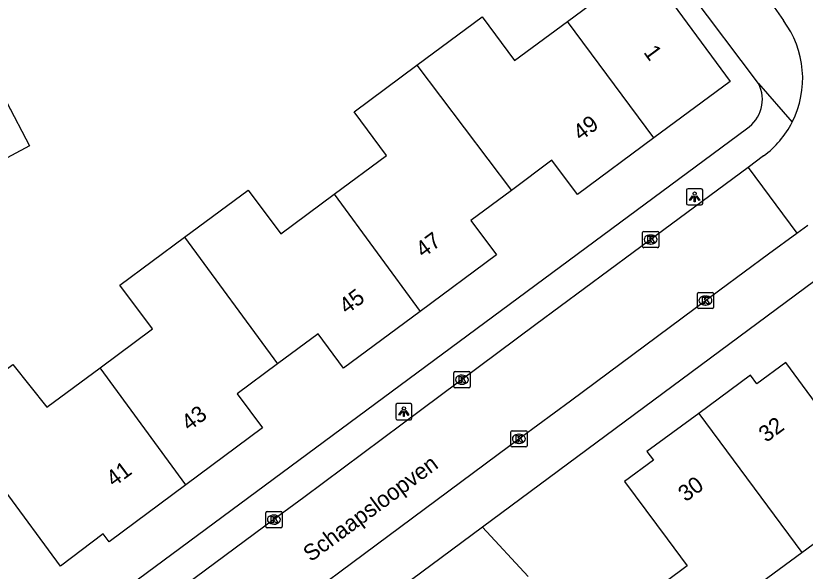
# Model space of a CAD drawing. Extents: x 163427 to 164190, y 380331 to 381641.
# Drawn here: x 163700.44 to 163749.17, y 381138.3 to 381172.58 of the extents above; entities that cross this region are included whole.
import ezdxf

# ---------------------------------------------------------------- set-up
doc = ezdxf.new("R2010")
doc.units = 0
for name, color, linetype in [('IMGEO_Groenvoorziening', 7, 'Continuous'), ('IMGEO_Hek', 7, 'Continuous'), ('IMGEO_Kolk', 7, 'Continuous'), ('IMGEO_Lichtpunt', 7, 'Continuous'), ('IMGEO_Openbare_ruimte_label', 7, 'Continuous'), ('IMGEO_Pand', 7, 'Continuous'), ('IMGEO_Pand_nummerreeks', 7, 'Continuous'), ('IMGEO_Rijbaan_lokaal_open', 7, 'Continuous'), ('IMGEO_Voetpad_open', 7, 'Continuous')]:
    doc.layers.add(name, color=color, linetype=linetype)

msp = doc.modelspace()

# ---------------------------------------------------------------- linework, layer by layer
at = {"layer": 'IMGEO_Groenvoorziening'}
msp.add_lwpolyline([(163732.072, 381137.976), (163729.251, 381141.015)], dxfattribs=at)
at = {"layer": 'IMGEO_Hek'}
msp.add_lwpolyline([(163732.072, 381137.976), (163729.251, 381141.015)], dxfattribs=at)
at = {"layer": 'IMGEO_Kolk'}
for p, q in [((163739.202, 381159.267), (163740.054, 381159.267)), ((163739.127, 381158.341), (163739.127, 381159.193)), ((163739.615, 381159.047), (163739.64, 381159.047)), ((163740.128, 381159.193), (163740.128, 381158.341)), ((163740.054, 381158.267), (163739.202, 381158.267)), ((163739.638, 381158.487), (163739.613, 381158.487)), ((163742.512, 381154.577), (163742.512, 381155.429)), ((163742.587, 381155.503), (163743.439, 381155.503)), ((163743.513, 381155.429), (163743.513, 381154.577)), ((163743, 381155.283), (163743.025, 381155.283)), ((163743.439, 381154.503), (163742.587, 381154.503)), ((163743.023, 381154.723), (163742.998, 381154.723)), ((163727.482, 381149.691), (163727.482, 381150.543)), ((163727.557, 381150.617), (163728.409, 381150.617)), ((163728.483, 381150.543), (163728.483, 381149.691)), ((163727.97, 381150.397), (163727.995, 381150.397)), ((163728.409, 381149.617), (163727.557, 381149.617)), ((163727.993, 381149.837), (163727.968, 381149.837)), ((163730.998, 381146.042), (163730.998, 381146.894)), ((163731.073, 381146.968), (163731.925, 381146.968)), ((163731.486, 381146.748), (163731.511, 381146.748)), ((163731.999, 381146.894), (163731.999, 381146.042)), ((163731.509, 381146.188), (163731.484, 381146.188)), ((163731.925, 381145.968), (163731.073, 381145.968)), ((163715.876, 381141.055), (163715.876, 381141.907)), ((163715.951, 381141.981), (163716.803, 381141.981)), ((163716.364, 381141.761), (163716.389, 381141.761)), ((163716.877, 381141.907), (163716.877, 381141.055)), ((163716.387, 381141.201), (163716.362, 381141.201)), ((163716.803, 381140.981), (163715.951, 381140.981))]:
    msp.add_line(p, q, dxfattribs=at)
for points in [[(163739.202, 381159.267), (163740.054, 381159.267)], [(163739.127, 381158.341), (163739.127, 381159.193)], [(163739.448, 381158.967), (163739.571, 381158.967), (163739.571, 381158.816), (163739.701, 381158.967), (163739.865, 381158.967), (163739.719, 381158.816), (163739.872, 381158.567), (163739.72, 381158.567), (163739.635, 381158.731), (163739.571, 381158.664), (163739.571, 381158.567), (163739.448, 381158.567), (163739.448, 381158.967)], [(163740.128, 381159.193), (163740.128, 381158.341)], [(163740.054, 381158.267), (163739.202, 381158.267)], [(163742.512, 381154.577), (163742.512, 381155.429)], [(163742.587, 381155.503), (163743.439, 381155.503)], [(163743.513, 381155.429), (163743.513, 381154.577)], [(163742.833, 381155.203), (163742.956, 381155.203), (163742.956, 381155.052), (163743.086, 381155.203), (163743.25, 381155.203), (163743.104, 381155.052), (163743.257, 381154.803), (163743.105, 381154.803), (163743.02, 381154.967), (163742.956, 381154.9), (163742.956, 381154.803), (163742.833, 381154.803), (163742.833, 381155.203)], [(163743.439, 381154.503), (163742.587, 381154.503)], [(163727.482, 381149.691), (163727.482, 381150.543)], [(163727.557, 381150.617), (163728.409, 381150.617)], [(163728.483, 381150.543), (163728.483, 381149.691)], [(163727.803, 381150.317), (163727.926, 381150.317), (163727.926, 381150.166), (163728.056, 381150.317), (163728.22, 381150.317), (163728.074, 381150.166), (163728.227, 381149.917), (163728.075, 381149.917), (163727.99, 381150.081), (163727.926, 381150.014), (163727.926, 381149.917), (163727.803, 381149.917), (163727.803, 381150.317)], [(163728.409, 381149.617), (163727.557, 381149.617)], [(163730.998, 381146.042), (163730.998, 381146.894)], [(163731.073, 381146.968), (163731.925, 381146.968)], [(163731.319, 381146.668), (163731.442, 381146.668), (163731.442, 381146.517), (163731.572, 381146.668), (163731.736, 381146.668), (163731.59, 381146.517), (163731.743, 381146.268), (163731.591, 381146.268), (163731.506, 381146.432), (163731.442, 381146.365), (163731.442, 381146.268), (163731.319, 381146.268), (163731.319, 381146.668)], [(163731.999, 381146.894), (163731.999, 381146.042)], [(163731.925, 381145.968), (163731.073, 381145.968)], [(163715.876, 381141.055), (163715.876, 381141.907)], [(163715.951, 381141.981), (163716.803, 381141.981)], [(163716.197, 381141.681), (163716.32, 381141.681), (163716.32, 381141.53), (163716.45, 381141.681), (163716.614, 381141.681), (163716.468, 381141.53), (163716.621, 381141.281), (163716.469, 381141.281), (163716.384, 381141.445), (163716.32, 381141.378), (163716.32, 381141.281), (163716.197, 381141.281), (163716.197, 381141.681)], [(163716.877, 381141.907), (163716.877, 381141.055)], [(163716.803, 381140.981), (163715.951, 381140.981)]]:
    msp.add_lwpolyline(points, dxfattribs=at)
for centre, start, end in [((163739.204, 381159.191), 91.552, 178.448), ((163739.204, 381159.191), 91.552, 178.448), ((163740.052, 381159.191), 1.552, 88.448), ((163740.052, 381159.191), 1.552, 88.448), ((163739.204, 381158.343), 181.552, 268.448), ((163739.204, 381158.343), 181.552, 268.448), ((163740.052, 381158.343), 271.552, 358.448), ((163740.052, 381158.343), 271.552, 358.448), ((163742.589, 381155.427), 91.552, 178.448), ((163742.589, 381155.427), 91.552, 178.448), ((163743.437, 381155.427), 1.552, 88.448), ((163743.437, 381155.427), 1.552, 88.448), ((163742.589, 381154.579), 181.552, 268.448), ((163742.589, 381154.579), 181.552, 268.448), ((163743.437, 381154.579), 271.552, 358.448), ((163743.437, 381154.579), 271.552, 358.448), ((163727.559, 381150.541), 91.552, 178.448), ((163727.559, 381150.541), 91.552, 178.448), ((163728.407, 381150.541), 1.552, 88.448), ((163728.407, 381150.541), 1.552, 88.448), ((163727.559, 381149.693), 181.552, 268.448), ((163727.559, 381149.693), 181.552, 268.448), ((163728.407, 381149.693), 271.552, 358.448), ((163728.407, 381149.693), 271.552, 358.448), ((163731.075, 381146.892), 91.552, 178.448), ((163731.075, 381146.892), 91.552, 178.448), ((163731.923, 381146.892), 1.552, 88.448), ((163731.923, 381146.892), 1.552, 88.448), ((163731.075, 381146.044), 181.552, 268.448), ((163731.075, 381146.044), 181.552, 268.448), ((163731.923, 381146.044), 271.552, 358.448), ((163731.923, 381146.044), 271.552, 358.448), ((163715.953, 381141.905), 91.552, 178.448), ((163715.953, 381141.905), 91.552, 178.448), ((163716.801, 381141.905), 1.552, 88.448), ((163716.801, 381141.905), 1.552, 88.448), ((163715.953, 381141.057), 181.552, 268.448), ((163715.953, 381141.057), 181.552, 268.448), ((163716.801, 381141.057), 271.552, 358.448), ((163716.801, 381141.057), 271.552, 358.448)]:
    msp.add_arc(centre, 0.0765, start, end, dxfattribs=at)
for centre, major_axis, ratio, start_param, end_param in [((163739.614, 381158.767), (-0.387, 0.002), 0.722429, 4.712389, 7.853982), ((163739.639, 381158.767), (-0.39, 0.002), 0.717154, 1.570796, 4.712389), ((163742.999, 381155.003), (-0.387, 0.002), 0.722429, 4.712389, 7.853982), ((163743.024, 381155.003), (-0.39, 0.002), 0.717154, 1.570796, 4.712389), ((163727.969, 381150.117), (-0.387, 0.002), 0.722429, 4.712389, 7.853982), ((163727.994, 381150.117), (-0.39, 0.002), 0.717154, 1.570796, 4.712389), ((163731.485, 381146.468), (-0.387, 0.002), 0.722429, 4.712389, 7.853982), ((163731.51, 381146.468), (-0.39, 0.002), 0.717154, 1.570796, 4.712389), ((163716.363, 381141.481), (-0.387, 0.002), 0.722429, 4.712389, 7.853982), ((163716.388, 381141.481), (-0.39, 0.002), 0.717154, 1.570796, 4.712389)]:
    msp.add_ellipse(centre, major_axis=major_axis, ratio=ratio, start_param=start_param, end_param=end_param, dxfattribs=at)
at = {"layer": 'IMGEO_Lichtpunt'}
for p, q in [((163741.844, 381161.807), (163741.844, 381161)), ((163741.844, 381161.807), (163741.844, 381161)), ((163742.746, 381161.902), (163741.938, 381161.902)), ((163742.746, 381161.902), (163741.938, 381161.902)), ((163742.84, 381161), (163742.84, 381161.807)), ((163742.84, 381161), (163742.84, 381161.807)), ((163741.938, 381160.906), (163742.746, 381160.906)), ((163741.938, 381160.906), (163742.746, 381160.906)), ((163723.899, 381148.545), (163723.899, 381147.738)), ((163723.899, 381148.545), (163723.899, 381147.738)), ((163724.801, 381148.64), (163723.993, 381148.64)), ((163724.801, 381148.64), (163723.993, 381148.64)), ((163724.895, 381147.738), (163724.895, 381148.545)), ((163724.895, 381147.738), (163724.895, 381148.545)), ((163723.993, 381147.644), (163724.801, 381147.644)), ((163723.993, 381147.644), (163724.801, 381147.644))]:
    msp.add_line(p, q, dxfattribs=at)
for points in [[(163742.218, 381161.471), (163742.257, 381161.443), (163742.069, 381161.181), (163742.031, 381161.208), (163742.218, 381161.471)], [(163742.32, 381161.423), (163742.367, 381161.423), (163742.367, 381161.101), (163742.32, 381161.101), (163742.32, 381161.423)], [(163742.43, 381161.443), (163742.468, 381161.47), (163742.655, 381161.208), (163742.616, 381161.18), (163742.43, 381161.443)], [(163724.273, 381148.209), (163724.312, 381148.181), (163724.124, 381147.919), (163724.086, 381147.946), (163724.273, 381148.209)], [(163724.375, 381148.161), (163724.422, 381148.161), (163724.422, 381147.839), (163724.375, 381147.839), (163724.375, 381148.161)], [(163724.485, 381148.181), (163724.523, 381148.208), (163724.71, 381147.946), (163724.671, 381147.918), (163724.485, 381148.181)]]:
    msp.add_lwpolyline(points, dxfattribs=at)
for centre in [(163742.343, 381161.605), (163724.398, 381148.343)]:
    msp.add_circle(centre, 0.0994, dxfattribs=at)
for centre, start, end in [((163741.938, 381161.807), 90, 180), ((163741.938, 381161.807), 90, 180), ((163742.746, 381161.807), 0, 90), ((163742.746, 381161.807), 0, 90), ((163741.938, 381161), 180, 270), ((163741.938, 381161), 180, 270), ((163742.746, 381161), 270, 0), ((163742.746, 381161), 270, 360), ((163723.993, 381148.545), 90, 180), ((163723.993, 381148.545), 90, 180), ((163724.801, 381148.545), 0, 90), ((163724.801, 381148.545), 0, 90), ((163723.993, 381147.738), 180, 270), ((163723.993, 381147.738), 180, 270), ((163724.801, 381147.738), 270, 0), ((163724.801, 381147.738), 270, 360)]:
    msp.add_arc(centre, 0.0946, start, end, dxfattribs=at)
at = {"layer": 'IMGEO_Pand'}
for points in [[(163734.491, 381172.231), (163739.232, 381175.743), (163744.547, 381168.53), (163739.831, 381165.037)], [(163725.207, 381169.538), (163729.224, 381172.514), (163731.227, 381169.812), (163734.491, 381172.231)], [(163739.831, 381165.037), (163734.491, 381172.231)], [(163694.003, 381171.092), (163695.921, 381167.488), (163698.898, 381169.071), (163701.299, 381164.556), (163697.084, 381162.314)], [(163720.092, 381161.563), (163723.325, 381163.958), (163721.323, 381166.661), (163725.207, 381169.538)], [(163725.207, 381169.538), (163731.04, 381161.798)], [(163739.831, 381165.037), (163735.116, 381161.546), (163733.54, 381163.661), (163731.04, 381161.798)], [(163710.864, 381158.911), (163714.793, 381161.822), (163716.795, 381159.12), (163720.092, 381161.563)], [(163731.04, 381161.798), (163728.539, 381159.935), (163730.115, 381157.82), (163725.393, 381154.329)], [(163720.092, 381161.563), (163725.393, 381154.329)], [(163705.645, 381150.86), (163708.877, 381153.255), (163706.875, 381155.957), (163710.864, 381158.911)], [(163710.864, 381158.911), (163716.605, 381151.101)], [(163725.393, 381154.329), (163720.671, 381150.839), (163719.104, 381152.95), (163716.605, 381151.101)], [(163710.935, 381143.624), (163706.199, 381140.109), (163705.847, 381140.609), (163703.194, 381138.618), (163696.238, 381148.076), (163700.255, 381151.054), (163702.356, 381148.423), (163705.645, 381150.86)], [(163716.605, 381151.101), (163714.107, 381149.253), (163715.672, 381147.14), (163710.935, 381143.624)], [(163748.962, 381139.45), (163751.755, 381141.513), (163753.423, 381139.255), (163754.17, 381139.808), (163758.19, 381142.78), (163754.499, 381147.751), (163751.909, 381145.841), (163750.606, 381147.608), (163747.975, 381151.176), (163746.191, 381149.86), (163745.798, 381150.393), (163742.6, 381148.035)], [(163710.935, 381143.624), (163705.645, 381150.86)], [(163742.6, 381148.035), (163739.403, 381145.678), (163739.796, 381145.145), (163738.02, 381143.835), (163740.651, 381140.287), (163741.888, 381138.619), (163739.299, 381136.7), (163741.036, 381134.347), (163743.057, 381131.611), (163747.831, 381135.137), (163746.169, 381137.388), (163748.962, 381139.45)], [(163742.6, 381148.035), (163748.962, 381139.45)]]:
    msp.add_lwpolyline(points, dxfattribs=at)
at = {"layer": 'IMGEO_Rijbaan_lokaal_open'}
for points in [[(163746.674, 381173.955), (163747.823, 381172.29)], [(163746.597, 381163.927), (163745.646, 381163.223)], [(163745.646, 381163.223), (163738.559, 381157.975), (163732.55, 381153.523), (163724.294, 381147.369), (163718.224, 381142.856), (163716.374, 381141.48), (163705.558, 381133.456)], [(163745.646, 381163.223), (163748.645, 381159.161)], [(163748.645, 381159.161), (163749.325, 381159.656)], [(163708.502, 381129.401), (163731.65, 381146.582), (163734.681, 381148.808), (163743.897, 381155.662), (163746.905, 381157.893), (163748.645, 381159.161)]]:
    msp.add_lwpolyline(points, dxfattribs=at)
for centre, radius, start, end in [((163743.055, 381168.717), 5.958, 332.9878, 36.843), ((163743.062, 381168.712), 5.949, 306.4496, 332.9939)]:
    msp.add_arc(centre, radius, start, end, dxfattribs=at)
at = {"layer": 'IMGEO_Voetpad_open'}
for points in [[(163746.286, 381168.403), (163742.073, 381174.023)], [(163746.286, 381168.403), (163748.363, 381166.011)], [(163702.802, 381133.961), (163745.554, 381165.605)], [(163751.503, 381157.516), (163729.251, 381141.015)], [(163729.251, 381141.015), (163709.085, 381126.06), (163705.882, 381123.784)]]:
    msp.add_lwpolyline(points, dxfattribs=at)
msp.add_arc((163744.362, 381167.412), 2.164, 303.4163, 27.2619, dxfattribs=at)

# ---------------------------------------------------------------- texts
at = {"layer": 'IMGEO_Openbare_ruimte_label'}
msp.add_text('Schaapsloopven', height=1, rotation=36.5033, dxfattribs=at).set_placement((163718.653, 381138.84))
at = {"layer": 'IMGEO_Pand_nummerreeks'}
for s, rotation, p in [('1', 306.3852, (163739.154, 381170.321)), ('49', 36.53, (163735.309, 381164.825)), ('47', 36.4718, (163725.591, 381157.61)), ('45', 36.4718, (163720.869, 381154.119)), ('43', 36.5833, (163711.137, 381146.913)), ('32', 36.4057, (163746.765, 381146.209)), ('41', 36.5833, (163706.492, 381143.464)), ('30', 36.4057, (163741.793, 381142.541))]:
    msp.add_text(s, height=1, rotation=rotation, dxfattribs=at).set_placement(p)

doc.saveas('drawing.dxf')
